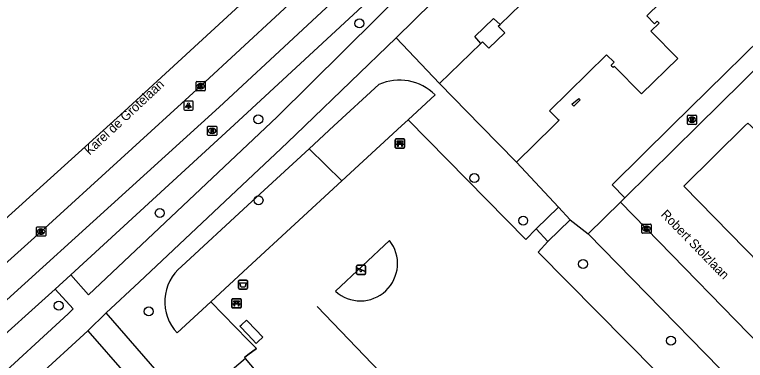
# Model space of a CAD drawing. Extents: x 159222 to 160346, y 381249 to 382166.
# Drawn here: x 159474.6 to 159554.2, y 381474.5 to 381512.1 of the extents above; entities that cross this region are included whole.
import ezdxf

# ---------------------------------------------------------------- set-up
doc = ezdxf.new("R2010")
doc.units = 0
for name, color, linetype in [('IMGEO_Afvalbak', 7, 'Continuous'), ('IMGEO_Bank', 7, 'Continuous'), ('IMGEO_Boom', 7, 'Continuous'), ('IMGEO_Brandkraan', 7, 'Continuous'), ('IMGEO_Fietspad_gesloten', 7, 'Continuous'), ('IMGEO_Groenvoorziening', 7, 'Continuous'), ('IMGEO_Haag', 7, 'Continuous'), ('IMGEO_Hek', 7, 'Continuous'), ('IMGEO_Kolk', 7, 'Continuous'), ('IMGEO_Lichtpunt', 7, 'Continuous'), ('IMGEO_Openbare_ruimte_label', 7, 'Continuous'), ('IMGEO_Pand', 7, 'Continuous'), ('IMGEO_Parkeervlak_open', 7, 'Continuous'), ('IMGEO_Rijbaan_lokaal_open', 7, 'Continuous'), ('IMGEO_Rijbaan_regionaal_gesloten', 7, 'Continuous'), ('IMGEO_Rioolput', 7, 'Continuous'), ('IMGEO_Speelvoorziening', 7, 'Continuous'), ('IMGEO_Voetpad_open', 7, 'Continuous')]:
    doc.layers.add(name, color=color, linetype=linetype)

msp = doc.modelspace()

# ---------------------------------------------------------------- linework, layer by layer
at = {"layer": 'IMGEO_Afvalbak'}
for p, q in [((159498.97, 381482.317), (159498.97, 381483.117)), ((159498.97, 381483.117), (159498.97, 381482.317)), ((159499.07, 381483.217), (159499.86, 381483.217)), ((159499.86, 381483.217), (159499.07, 381483.217)), ((159499.96, 381483.117), (159499.96, 381482.317)), ((159499.96, 381482.317), (159499.96, 381483.117)), ((159499.86, 381482.217), (159499.07, 381482.217)), ((159499.07, 381482.217), (159499.86, 381482.217))]:
    msp.add_line(p, q, dxfattribs=at)
msp.add_lwpolyline([(159499.113, 381482.931), (159499.817, 381482.931), (159499.668, 381482.461), (159499.262, 381482.461), (159499.113, 381482.931)], dxfattribs=at)
for centre, start, end in [((159499.07, 381483.117), 90, 180), ((159499.07, 381483.117), 90, 180), ((159499.86, 381483.117), 0, 90), ((159499.86, 381483.117), 360, 90), ((159499.07, 381482.317), 180, 270), ((159499.07, 381482.317), 180, 270), ((159499.86, 381482.317), 270, 0), ((159499.86, 381482.317), 270, 0)]:
    msp.add_arc(centre, 0.1, start, end, dxfattribs=at)
at = {"layer": 'IMGEO_Bank'}
for p, q in [((159516.063, 381497.663), (159516.063, 381498.504)), ((159516.063, 381498.504), (159516.063, 381497.663)), ((159516.138, 381498.588), (159516.979, 381498.588)), ((159516.979, 381498.588), (159516.138, 381498.588)), ((159517.063, 381498.513), (159517.063, 381497.672)), ((159517.063, 381497.672), (159517.063, 381498.513)), ((159516.988, 381497.588), (159516.147, 381497.588)), ((159516.147, 381497.588), (159516.988, 381497.588)), ((159516.76, 381497.986), (159516.367, 381497.986)), ((159516.372, 381498.094), (159516.372, 381498.2)), ((159516.416, 381498.2), (159516.416, 381498.094)), ((159516.704, 381498.206), (159516.422, 381498.206)), ((159516.422, 381498.088), (159516.704, 381498.088)), ((159516.71, 381498.094), (159516.71, 381498.2)), ((159516.754, 381498.2), (159516.754, 381498.094)), ((159498.251, 381480.255), (159498.251, 381481.096)), ((159498.251, 381481.096), (159498.251, 381480.255)), ((159498.326, 381481.18), (159499.167, 381481.18)), ((159499.167, 381481.18), (159498.326, 381481.18)), ((159499.251, 381481.105), (159499.251, 381480.264)), ((159499.251, 381480.264), (159499.251, 381481.105)), ((159499.176, 381480.18), (159498.335, 381480.18)), ((159498.335, 381480.18), (159499.176, 381480.18)), ((159498.948, 381480.578), (159498.555, 381480.578)), ((159498.56, 381480.686), (159498.56, 381480.792)), ((159498.604, 381480.792), (159498.604, 381480.686)), ((159498.892, 381480.798), (159498.61, 381480.798)), ((159498.61, 381480.68), (159498.892, 381480.68)), ((159498.898, 381480.686), (159498.898, 381480.792)), ((159498.942, 381480.792), (159498.942, 381480.686))]:
    msp.add_line(p, q, dxfattribs=at)
for points in [[(159516.31, 381497.986), (159516.168, 381497.986), (159516.28, 381498.088), (159516.366, 381498.088)], [(159516.366, 381498.206), (159516.28, 381498.206), (159516.28, 381498.367), (159516.843, 381498.367), (159516.843, 381498.206), (159516.76, 381498.206)], [(159516.36, 381497.979), (159516.36, 381497.772), (159516.317, 381497.772), (159516.317, 381497.979)], [(159516.76, 381498.088), (159516.843, 381498.088), (159516.955, 381497.986), (159516.816, 381497.986)], [(159516.81, 381497.979), (159516.81, 381497.772), (159516.766, 381497.772), (159516.766, 381497.979)], [(159498.554, 381480.798), (159498.468, 381480.798), (159498.468, 381480.959), (159499.031, 381480.959), (159499.031, 381480.798), (159498.948, 381480.798)], [(159498.498, 381480.578), (159498.356, 381480.578), (159498.468, 381480.68), (159498.554, 381480.68)], [(159498.548, 381480.571), (159498.548, 381480.364), (159498.505, 381480.364), (159498.505, 381480.571)], [(159498.948, 381480.68), (159499.031, 381480.68), (159499.143, 381480.578), (159499.004, 381480.578)], [(159498.998, 381480.571), (159498.998, 381480.364), (159498.954, 381480.364), (159498.954, 381480.571)]]:
    msp.add_lwpolyline(points, dxfattribs=at)
for centre, radius, start, end in [((159516.141, 381498.51), 0.0779, 92.4484, 184.28452), ((159516.141, 381498.51), 0.0779, 92.4484, 184.28452), ((159516.985, 381498.51), 0.0779, 2.4484, 94.28452), ((159516.985, 381498.51), 0.0779, 2.4484, 94.28452), ((159516.141, 381497.666), 0.0779, 182.4484, 274.28452), ((159516.141, 381497.666), 0.0779, 182.4484, 274.28452), ((159516.31, 381497.979), 0.00671, 2.89567, 87.10433), ((159516.367, 381497.979), 0.00671, 92.89567, 177.10433), ((159516.365, 381498.199), 0.00671, 2.89567, 87.10433), ((159516.365, 381498.095), 0.00671, 272.89567, 357.10433), ((159516.422, 381498.199), 0.00671, 92.89567, 177.10433), ((159516.422, 381498.095), 0.00671, 182.89567, 267.10433), ((159516.704, 381498.199), 0.00671, 2.89567, 87.10433), ((159516.704, 381498.095), 0.00671, 272.89567, 357.10433), ((159516.761, 381498.199), 0.00671, 92.89567, 177.10433), ((159516.761, 381498.095), 0.00671, 182.89567, 267.10433), ((159516.759, 381497.979), 0.00671, 2.89567, 87.10433), ((159516.816, 381497.979), 0.00671, 92.89567, 177.10433), ((159516.985, 381497.666), 0.0779, 272.4484, 4.28452), ((159516.985, 381497.666), 0.0779, 272.4484, 4.28452), ((159498.329, 381481.102), 0.0779, 92.4484, 184.28452), ((159498.329, 381481.102), 0.0779, 92.4484, 184.28452), ((159499.173, 381481.102), 0.0779, 2.4484, 94.28452), ((159499.173, 381481.102), 0.0779, 2.4484, 94.28452), ((159498.329, 381480.258), 0.0779, 182.4484, 274.28452), ((159498.329, 381480.258), 0.0779, 182.4484, 274.28452), ((159498.498, 381480.571), 0.00671, 2.89567, 87.10433), ((159498.555, 381480.571), 0.00671, 92.89567, 177.10433), ((159498.553, 381480.791), 0.00671, 2.89567, 87.10433), ((159498.553, 381480.687), 0.00671, 272.89567, 357.10433), ((159498.61, 381480.791), 0.00671, 92.89567, 177.10433), ((159498.61, 381480.687), 0.00671, 182.89567, 267.10433), ((159498.892, 381480.791), 0.00671, 2.89567, 87.10433), ((159498.892, 381480.687), 0.00671, 272.89567, 357.10433), ((159498.949, 381480.791), 0.00671, 92.89567, 177.10433), ((159498.949, 381480.687), 0.00671, 182.89567, 267.10433), ((159498.947, 381480.571), 0.00671, 2.89567, 87.10433), ((159499.004, 381480.571), 0.00671, 92.89567, 177.10433), ((159499.173, 381480.258), 0.0779, 272.4484, 4.28452), ((159499.173, 381480.258), 0.0779, 272.4484, 4.28452)]:
    msp.add_arc(centre, radius, start, end, dxfattribs=at)
at = {"layer": 'IMGEO_Boom'}
for centre in [(159512.15, 381511.162), (159501.118, 381500.727), (159524.681, 381494.317), (159501.152, 381491.904), (159490.393, 381490.517), (159529.997, 381489.691), (159536.528, 381484.965), (159479.381, 381480.427), (159489.191, 381479.802), (159546.096, 381476.616)]:
    msp.add_circle(centre, 0.489, dxfattribs=at)
at = {"layer": 'IMGEO_Brandkraan'}
for p, q in [((159547.9, 381500.242), (159547.9, 381501.094)), ((159547.975, 381501.168), (159548.827, 381501.168)), ((159548.388, 381500.948), (159548.413, 381500.948)), ((159548.901, 381501.094), (159548.901, 381500.242)), ((159548.827, 381500.168), (159547.975, 381500.168)), ((159548.411, 381500.388), (159548.386, 381500.388))]:
    msp.add_line(p, q, dxfattribs=at)
for points in [[(159547.9, 381500.242), (159547.9, 381501.094)], [(159547.975, 381501.168), (159548.827, 381501.168)], [(159548.248, 381500.868), (159548.248, 381500.468), (159548.461, 381500.468)], [(159548.479, 381500.868), (159548.248, 381500.868)], [(159548.427, 381500.787), (159548.373, 381500.787), (159548.373, 381500.711)], [(159548.901, 381501.094), (159548.901, 381500.242)], [(159548.827, 381500.168), (159547.975, 381500.168)], [(159548.373, 381500.711), (159548.426, 381500.711)], [(159548.435, 381500.635), (159548.373, 381500.635), (159548.373, 381500.554)], [(159548.373, 381500.554), (159548.435, 381500.554)]]:
    msp.add_lwpolyline(points, dxfattribs=at)
for centre, radius, start, end in [((159547.977, 381501.092), 0.0765, 91.55205, 178.44795), ((159547.977, 381501.092), 0.0765, 91.55205, 178.44795), ((159548.428, 381500.749), 0.0379, 267.82845, 90.93552), ((159548.483, 381500.723), 0.145, 59.4692, 91.53667), ((159548.508, 381500.77), 0.0922, 285.51372, 58.15012), ((159548.825, 381501.092), 0.0765, 1.55205, 88.44795), ((159548.825, 381501.092), 0.0765, 1.55205, 88.44795), ((159547.977, 381500.244), 0.0765, 181.55205, 268.44795), ((159547.977, 381500.244), 0.0765, 181.55205, 268.44795), ((159548.436, 381500.594), 0.0404, 269.87594, 90.50774), ((159548.467, 381500.719), 0.251, 268.66757, 293.53466), ((159548.513, 381500.578), 0.105, 301.31148, 78.98903), ((159548.825, 381500.244), 0.0765, 271.55205, 358.44795), ((159548.825, 381500.244), 0.0765, 271.55205, 358.44795)]:
    msp.add_arc(centre, radius, start, end, dxfattribs=at)
for centre, major_axis, ratio, start_param, end_param in [((159548.387, 381500.668), (-0.387, 0.002), 0.722429, 4.712389, 7.853982), ((159548.412, 381500.668), (-0.39, 0.002), 0.717154, 1.570796, 4.712389)]:
    msp.add_ellipse(centre, major_axis=major_axis, ratio=ratio, start_param=start_param, end_param=end_param, dxfattribs=at)
at = {"layer": 'IMGEO_Fietspad_gesloten'}
for points in [[(159543.735, 381546.656), (159514.093, 381518.06), (159496.876, 381502.03), (159461.899, 381470.396), (159443.296, 381454.096), (159424.841, 381438.063), (159420.07, 381433.95)], [(159480.685, 381483.789), (159498.505, 381500.115), (159515.81, 381516.166), (159545.157, 381544.537)], [(159478.994, 381482.242), (159480.685, 381483.789)], [(159424.171, 381434.116), (159463.62, 381468.416), (159478.994, 381482.242)]]:
    msp.add_lwpolyline(points, dxfattribs=at)
at = {"layer": 'IMGEO_Groenvoorziening'}
for points in [[(159506.683, 381497.519), (159509.376, 381500), (159514.271, 381504.509)], [(159520.402, 381503.369), (159517.46, 381500.658)], [(159510.242, 381494.009), (159516.746, 381500), (159517.46, 381500.658)], [(159517.46, 381500.658), (159530.273, 381487.643), (159531.4, 381488.791)], [(159492.764, 381484.697), (159500, 381491.363), (159506.683, 381497.519)], [(159510.242, 381494.009), (159506.683, 381497.519)], [(159495.953, 381480.846), (159500, 381484.575), (159510.242, 381494.009)], [(159531.4, 381488.791), (159533.836, 381491.161)], [(159532.686, 381487.4), (159535.126, 381489.785)], [(159532.686, 381487.4), (159531.4, 381488.791)], [(159515.433, 381487.528), (159509.525, 381481.997)], [(159554.14, 381463.498), (159531.626, 381486.243), (159532.686, 381487.4)], [(159495.953, 381480.846), (159492.276, 381477.459)], [(159499.716, 381474.666), (159499.62, 381474.779), (159500, 381475.067), (159500.92, 381475.761), (159500, 381476.703), (159495.953, 381480.846)]]:
    msp.add_lwpolyline(points, dxfattribs=at)
for centre, radius, start, end in [((159516.509, 381499.491), 5.495, 44.89316, 114.04023), ((159512.244, 381485.014), 4.061, 227.97759, 38.24713), ((159495.884, 381480.851), 4.952, 129.05254, 223.23315)]:
    msp.add_arc(centre, radius, start, end, dxfattribs=at)
at = {"layer": 'IMGEO_Haag'}
for points in [[(159525.389, 381508.988), (159524.725, 381509.741), (159526.773, 381511.707), (159527.475, 381511.032)], [(159516.14, 381509.604), (159520.894, 381504.609)], [(159529.255, 381496.05), (159533.836, 381491.161)], [(159533.836, 381491.161), (159535.126, 381489.785)], [(159535.126, 381489.785), (159537.084, 381488.236)]]:
    msp.add_lwpolyline(points, dxfattribs=at)
at = {"layer": 'IMGEO_Hek'}
for points in [[(159517.46, 381500.658), (159516.746, 381500), (159510.242, 381494.009)], [(159530.273, 381487.643), (159517.46, 381500.658)], [(159510.242, 381494.009), (159500, 381484.575), (159495.953, 381480.846)], [(159531.4, 381488.791), (159530.273, 381487.643)], [(159532.686, 381487.4), (159531.626, 381486.243), (159554.14, 381463.498)], [(159495.953, 381480.846), (159500, 381476.703), (159500.92, 381475.761)], [(159520.402, 381466.939), (159507.545, 381480.326)], [(159500.92, 381475.761), (159500, 381475.067), (159499.62, 381474.779), (159499.716, 381474.666)]]:
    msp.add_lwpolyline(points, dxfattribs=at)
at = {"layer": 'IMGEO_Kolk'}
for p, q in [((159494.418, 381504.828), (159495.27, 381504.828)), ((159494.343, 381503.902), (159494.343, 381504.754)), ((159494.854, 381504.048), (159494.829, 381504.048)), ((159494.831, 381504.608), (159494.856, 381504.608)), ((159495.344, 381504.754), (159495.344, 381503.902)), ((159495.27, 381503.828), (159494.418, 381503.828)), ((159476.954, 381488.072), (159476.954, 381488.924)), ((159477.029, 381488.998), (159477.881, 381488.998)), ((159477.955, 381488.924), (159477.955, 381488.072)), ((159542.937, 381488.391), (159542.937, 381489.243)), ((159543.012, 381489.317), (159543.864, 381489.317)), ((159543.425, 381489.097), (159543.45, 381489.097)), ((159543.938, 381489.243), (159543.938, 381488.391)), ((159477.465, 381488.218), (159477.44, 381488.218)), ((159477.442, 381488.778), (159477.467, 381488.778)), ((159543.864, 381488.317), (159543.012, 381488.317)), ((159543.448, 381488.537), (159543.423, 381488.537)), ((159477.881, 381487.998), (159477.029, 381487.998))]:
    msp.add_line(p, q, dxfattribs=at)
for points in [[(159494.418, 381504.828), (159495.27, 381504.828)], [(159494.343, 381503.902), (159494.343, 381504.754)], [(159494.664, 381504.528), (159494.787, 381504.528), (159494.787, 381504.377), (159494.917, 381504.528), (159495.081, 381504.528), (159494.935, 381504.377), (159495.088, 381504.128), (159494.936, 381504.128), (159494.851, 381504.292), (159494.787, 381504.225), (159494.787, 381504.128), (159494.664, 381504.128), (159494.664, 381504.528)], [(159495.344, 381504.754), (159495.344, 381503.902)], [(159495.27, 381503.828), (159494.418, 381503.828)], [(159476.954, 381488.072), (159476.954, 381488.924)], [(159477.029, 381488.998), (159477.881, 381488.998)], [(159477.955, 381488.924), (159477.955, 381488.072)], [(159542.937, 381488.391), (159542.937, 381489.243)], [(159543.012, 381489.317), (159543.864, 381489.317)], [(159543.258, 381489.017), (159543.381, 381489.017), (159543.381, 381488.866), (159543.511, 381489.017), (159543.675, 381489.017), (159543.529, 381488.866), (159543.682, 381488.617), (159543.53, 381488.617), (159543.445, 381488.781), (159543.381, 381488.714), (159543.381, 381488.617), (159543.258, 381488.617), (159543.258, 381489.017)], [(159543.938, 381489.243), (159543.938, 381488.391)], [(159477.275, 381488.698), (159477.398, 381488.698), (159477.398, 381488.547), (159477.528, 381488.698), (159477.692, 381488.698), (159477.546, 381488.547), (159477.699, 381488.298), (159477.547, 381488.298), (159477.462, 381488.462), (159477.398, 381488.395), (159477.398, 381488.298), (159477.275, 381488.298), (159477.275, 381488.698)], [(159543.864, 381488.317), (159543.012, 381488.317)], [(159477.881, 381487.998), (159477.029, 381487.998)]]:
    msp.add_lwpolyline(points, dxfattribs=at)
for centre, start, end in [((159494.42, 381504.752), 91.55205, 178.44795), ((159494.42, 381504.752), 91.55205, 178.44795), ((159495.268, 381504.752), 1.55205, 88.44795), ((159495.268, 381504.752), 1.55205, 88.44795), ((159494.42, 381503.904), 181.55205, 268.44795), ((159494.42, 381503.904), 181.55205, 268.44795), ((159495.268, 381503.904), 271.55205, 358.44795), ((159495.268, 381503.904), 271.55205, 358.44795), ((159477.031, 381488.922), 91.55205, 178.44795), ((159477.031, 381488.922), 91.55205, 178.44795), ((159477.879, 381488.922), 1.55205, 88.44795), ((159477.879, 381488.922), 1.55205, 88.44795), ((159543.014, 381489.241), 91.55205, 178.44795), ((159543.014, 381489.241), 91.55205, 178.44795), ((159543.862, 381489.241), 1.55205, 88.44795), ((159543.862, 381489.241), 1.55205, 88.44795), ((159477.031, 381488.074), 181.55205, 268.44795), ((159477.031, 381488.074), 181.55205, 268.44795), ((159477.879, 381488.074), 271.55205, 358.44795), ((159477.879, 381488.074), 271.55205, 358.44795), ((159543.014, 381488.393), 181.55205, 268.44795), ((159543.014, 381488.393), 181.55205, 268.44795), ((159543.862, 381488.393), 271.55205, 358.44795), ((159543.862, 381488.393), 271.55205, 358.44795)]:
    msp.add_arc(centre, 0.0765, start, end, dxfattribs=at)
for centre, major_axis, ratio, start_param, end_param in [((159494.83, 381504.328), (-0.387, 0.002), 0.722429, 4.712389, 7.853982), ((159494.855, 381504.328), (-0.39, 0.002), 0.717154, 1.570796, 4.712389), ((159543.424, 381488.817), (-0.387, 0.002), 0.722429, 4.712389, 7.853982), ((159543.449, 381488.817), (-0.39, 0.002), 0.717154, 1.570796, 4.712389), ((159477.441, 381488.498), (-0.387, 0.002), 0.722429, 4.712389, 7.853982), ((159477.466, 381488.498), (-0.39, 0.002), 0.717154, 1.570796, 4.712389)]:
    msp.add_ellipse(centre, major_axis=major_axis, ratio=ratio, start_param=start_param, end_param=end_param, dxfattribs=at)
at = {"layer": 'IMGEO_Lichtpunt'}
for p, q in [((159493.018, 381502.616), (159493.018, 381501.809)), ((159493.018, 381502.616), (159493.018, 381501.809)), ((159493.92, 381502.711), (159493.112, 381502.711)), ((159493.92, 381502.711), (159493.112, 381502.711)), ((159494.014, 381501.809), (159494.014, 381502.616)), ((159494.014, 381501.809), (159494.014, 381502.616)), ((159493.112, 381501.715), (159493.92, 381501.715)), ((159493.112, 381501.715), (159493.92, 381501.715))]:
    msp.add_line(p, q, dxfattribs=at)
for points in [[(159493.392, 381502.28), (159493.431, 381502.252), (159493.243, 381501.99), (159493.205, 381502.017), (159493.392, 381502.28)], [(159493.494, 381502.232), (159493.541, 381502.232), (159493.541, 381501.91), (159493.494, 381501.91), (159493.494, 381502.232)], [(159493.604, 381502.252), (159493.642, 381502.279), (159493.829, 381502.017), (159493.79, 381501.989), (159493.604, 381502.252)]]:
    msp.add_lwpolyline(points, dxfattribs=at)
msp.add_circle((159493.517, 381502.414), 0.0994, dxfattribs=at)
for centre, start, end in [((159493.112, 381502.616), 90, 180), ((159493.112, 381502.616), 90, 180), ((159493.92, 381502.616), 0, 90), ((159493.92, 381502.616), 0, 90), ((159493.112, 381501.809), 180, 270), ((159493.112, 381501.809), 180, 270), ((159493.92, 381501.809), 270, 0), ((159493.92, 381501.809), 270, 360)]:
    msp.add_arc(centre, 0.0946, start, end, dxfattribs=at)
at = {"layer": 'IMGEO_Pand'}
for points in [[(159527.475, 381511.032), (159532.006, 381515.454), (159532.681, 381514.795), (159536.551, 381518.59), (159535.889, 381519.267), (159544.789, 381527.975)], [(159556.363, 381524.58), (159543.467, 381511.983), (159544.309, 381511.13), (159544.596, 381511.415), (159544.803, 381511.204), (159543.909, 381510.32), (159546.844, 381507.349), (159542.91, 381503.496), (159539.959, 381506.461), (159539.814, 381506.369), (159539.705, 381506.487), (159539.592, 381506.609), (159539.896, 381506.937), (159539.065, 381507.732), (159532.866, 381501.64), (159533.78, 381500.754), (159533.92, 381500.619), (159533.288, 381500), (159529.255, 381496.05)], [(159525.389, 381508.988), (159525.566, 381509.16), (159526.256, 381508.459), (159527.994, 381510.154), (159527.288, 381510.849), (159527.475, 381511.032)], [(159520.894, 381504.609), (159525.389, 381508.988)], [(159520.894, 381504.609), (159525.396, 381500), (159529.255, 381496.05)], [(159535.519, 381502.157), (159535.299, 381502.379), (159536.075, 381502.997), (159536.222, 381502.848), (159535.519, 381502.157)]]:
    msp.add_lwpolyline(points, dxfattribs=at)
at = {"layer": 'IMGEO_Parkeervlak_open'}
for points in [[(159537.084, 381488.236), (159540.616, 381491.711)], [(159537.084, 381488.236), (159557.81, 381467.042)]]:
    msp.add_lwpolyline(points, dxfattribs=at)
at = {"layer": 'IMGEO_Rijbaan_lokaal_open'}
for points in [[(159556.306, 381507.151), (159549.039, 381500), (159541.068, 381492.156)], [(159571.232, 381483.259), (159564.273, 381476.358), (159547.51, 381493.445), (159554.173, 381500), (159554.496, 381500.318), (159554.808, 381500), (159571.232, 381483.259)], [(159540.616, 381491.711), (159541.068, 381492.156)], [(159540.616, 381491.711), (159558.742, 381473.134), (159562.167, 381469.621)]]:
    msp.add_lwpolyline(points, dxfattribs=at)
at = {"layer": 'IMGEO_Rijbaan_regionaal_gesloten'}
for points in [[(159229.556, 381279.016), (159230.993, 381280.283), (159257.871, 381303.377), (159275.726, 381318.676), (159298.757, 381338.404), (159324.046, 381360.145), (159356.713, 381388.171), (159392.4, 381418.769), (159416.187, 381439.228), (159422.086, 381444.356), (159436.866, 381457.249), (159457.404, 381475.301), (159486.523, 381501.565), (159504.485, 381518.126), (159518.714, 381531.585), (159532.766, 381545.256), (159538.334, 381550.862), (159538.89, 381551.435)], [(159541.413, 381548.895), (159529.847, 381537.235), (159512.119, 381520.34), (159494.844, 381504.328), (159477.455, 381488.498), (159459.899, 381472.744), (159441.511, 381456.538), (159423.028, 381440.428), (159418.061, 381436.145), (159368.742, 381393.618), (159314.99, 381347.48)]]:
    msp.add_lwpolyline(points, dxfattribs=at)
at = {"layer": 'IMGEO_Rioolput'}
for p, q in [((159495.601, 381499.042), (159495.601, 381499.894)), ((159495.676, 381499.968), (159496.528, 381499.968)), ((159496.112, 381499.188), (159496.087, 381499.188)), ((159496.089, 381499.748), (159496.114, 381499.748)), ((159496.602, 381499.894), (159496.602, 381499.042)), ((159496.528, 381498.968), (159495.676, 381498.968))]:
    msp.add_line(p, q, dxfattribs=at)
for points in [[(159495.601, 381499.042), (159495.601, 381499.894)], [(159495.676, 381499.968), (159496.528, 381499.968)], [(159496.19, 381499.666), (159495.938, 381499.668), (159495.938, 381499.268)], [(159495.938, 381499.268), (159496.062, 381499.268), (159496.062, 381499.43), (159496.073, 381499.43)], [(159496.116, 381499.587), (159496.062, 381499.587), (159496.062, 381499.506)], [(159496.062, 381499.506), (159496.114, 381499.506)], [(159496.12, 381499.401), (159496.191, 381499.268), (159496.331, 381499.268), (159496.266, 381499.394)], [(159496.602, 381499.894), (159496.602, 381499.042)], [(159496.528, 381498.968), (159495.676, 381498.968)]]:
    msp.add_lwpolyline(points, dxfattribs=at)
for centre, radius, start, end in [((159495.678, 381499.892), 0.0765, 91.55205, 178.44795), ((159495.678, 381499.892), 0.0765, 91.55205, 178.44795), ((159496.072, 381499.377), 0.0533, 26.02933, 88.69889), ((159496.098, 381499.695), 0.19, 274.7715, 282.96867), ((159496.122, 381499.491), 0.0964, 77.00612, 93.18647), ((159496.136, 381499.548), 0.0378, 276.66336, 79.67722), ((159496.189, 381499.556), 0.109, 350.36119, 89.41601), ((159496.187, 381499.556), 0.112, 277.58423, 350.98172), ((159496.171, 381499.341), 0.108, 29.51342, 73.79051), ((159496.526, 381499.892), 0.0765, 1.55205, 88.44795), ((159496.526, 381499.892), 0.0765, 1.55205, 88.44795), ((159495.678, 381499.044), 0.0765, 181.55205, 268.44795), ((159495.678, 381499.044), 0.0765, 181.55205, 268.44795), ((159496.526, 381499.044), 0.0765, 271.55205, 358.44795), ((159496.526, 381499.044), 0.0765, 271.55205, 358.44795)]:
    msp.add_arc(centre, radius, start, end, dxfattribs=at)
for centre, major_axis, ratio, start_param, end_param in [((159496.088, 381499.468), (-0.387, 0.002), 0.722429, 4.712389, 7.853982), ((159496.113, 381499.468), (-0.39, 0.002), 0.717154, 1.570796, 4.712389)]:
    msp.add_ellipse(centre, major_axis=major_axis, ratio=ratio, start_param=start_param, end_param=end_param, dxfattribs=at)
at = {"layer": 'IMGEO_Speelvoorziening'}
for p, q in [((159511.834, 381483.929), (159511.834, 381484.729)), ((159511.834, 381484.729), (159511.834, 381483.929)), ((159512.217, 381484.357), (159511.878, 381484.494)), ((159511.903, 381484.554), (159512.779, 381484.201)), ((159511.934, 381484.829), (159512.724, 381484.829)), ((159512.724, 381484.829), (159511.934, 381484.829)), ((159512.755, 381484.141), (159512.415, 381484.278)), ((159512.824, 381484.729), (159512.824, 381483.929)), ((159512.824, 381483.929), (159512.824, 381484.729)), ((159512.724, 381483.829), (159511.934, 381483.829)), ((159511.934, 381483.829), (159512.724, 381483.829))]:
    msp.add_line(p, q, dxfattribs=at)
for centre, radius, start, end in [((159511.934, 381484.729), 0.1, 90, 180), ((159511.934, 381484.729), 0.1, 90, 180), ((159511.891, 381484.524), 0.0327, 68.07798, 248.07798), ((159512.296, 381484.267), 0.12, 130.99278, 5.16318), ((159512.724, 381484.729), 0.1, 0, 90), ((159512.724, 381484.729), 0.1, 360, 90), ((159512.767, 381484.171), 0.0327, 248.07798, 68.07798), ((159511.934, 381483.929), 0.1, 180, 270), ((159511.934, 381483.929), 0.1, 180, 270), ((159512.724, 381483.929), 0.1, 270, 0), ((159512.724, 381483.929), 0.1, 270, 0)]:
    msp.add_arc(centre, radius, start, end, dxfattribs=at)
at = {"layer": 'IMGEO_Voetpad_open'}
for points in [[(159553.08, 381546.504), (159547.055, 381540.335), (159542.408, 381535.643), (159535.613, 381528.787), (159520.094, 381513.425), (159516.14, 381509.604)], [(159545.157, 381544.537), (159546.069, 381543.638), (159542.914, 381540.485), (159514.082, 381511.766), (159503.169, 381500.986), (159482.62, 381481.623), (159480.685, 381483.789)], [(159541.068, 381492.156), (159539.687, 381493.589), (159546.206, 381500), (159559.807, 381513.376), (159572.893, 381500), (159586.111, 381486.49)], [(159484.561, 381479.657), (159488.152, 381482.991), (159500, 381494.116), (159503.599, 381497.515), (159505.169, 381499.013), (159506.202, 381500), (159516.14, 381509.604)], [(159478.994, 381482.242), (159480.961, 381480.08), (159480.393, 381479.552), (159471.839, 381471.703), (159462.733, 381463.274), (159451.052, 381452.966), (159442.05, 381444.993), (159434.505, 381438.383), (159426.446, 381431.394), (159424.171, 381434.116)], [(159484.561, 381479.657), (159482.538, 381477.704)], [(159493.49, 381469.366), (159484.561, 381479.657)], [(159501.065, 381476.495), (159500.891, 381476.327), (159500, 381477.272), (159499.127, 381478.198), (159499.298, 381478.351), (159499.85, 381478.844), (159500, 381478.688), (159501.606, 381477.017), (159501.065, 381476.495)], [(159482.538, 381477.704), (159476.932, 381472.529)], [(159482.538, 381477.704), (159491.04, 381467.964), (159483.801, 381463.394)], [(159499.716, 381474.666), (159493.49, 381469.366)], [(159500.884, 381473.296), (159499.716, 381474.666)]]:
    msp.add_lwpolyline(points, dxfattribs=at)

# ---------------------------------------------------------------- texts
at = {"layer": 'IMGEO_Openbare_ruimte_label'}
for s, rotation, p in [('Karel de Grotelaan', 43.01389, (159482.742, 381496.758)), ('Robert Stolzlaan', 314.27067, (159544.931, 381490.288))]:
    msp.add_text(s, height=1, rotation=rotation, dxfattribs=at).set_placement(p)

doc.saveas('drawing.dxf')
